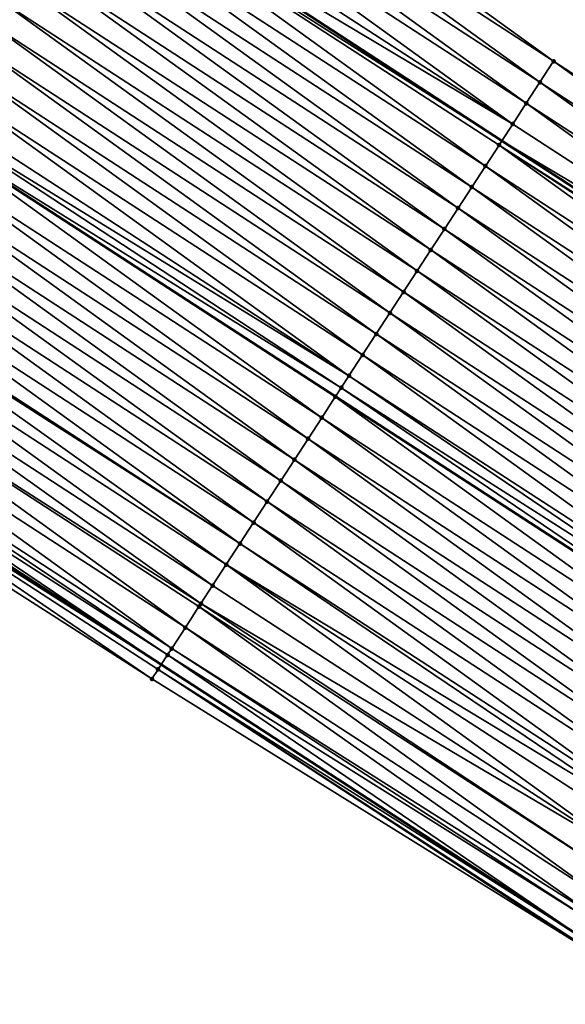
# Model space of a CAD drawing. Header units: feet. Extents: x 2017424 to 2024169, y 808042 to 818730.
# Tile 269 of 329: x 2021731 to 2021752, y 814915 to 814955. Entities that reach past the tile are written whole.
import ezdxf

# ---------------------------------------------------------------- set-up
doc = ezdxf.new("R2010")
doc.units = ezdxf.units.FT
doc.header["$MEASUREMENT"] = 0
for name, color, linetype, lineweight in [('EP_Travel Lane', 172, 'Continuous', 53), ('NB-Road Shots', 141, 'Continuous', 100), ('NB-Road X-Section', 40, 'Continuous', 13), ('STRIPING', 60, 'Continuous', 53)]:
    doc.layers.add(name, color=color, linetype=linetype, lineweight=lineweight)
doc.layers.add('I-77-MM15-17_NB-Surface-BORDER', color=7, linetype='Continuous')
doc.layers.add('I-77-MM15-17_NB-Surface-TIN', color=7, linetype='Continuous')

msp = doc.modelspace()

# ---------------------------------------------------------------- linework, layer by layer
at = {"layer": 'EP_Travel Lane'}
for points in [[(2021582.832072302, 815059.0955359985, 243.9616392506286), (2021599.030006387, 815047.9141946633, 244.4172410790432), (2021615.846685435, 815037.092361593, 244.738032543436), (2021632.660341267, 815026.2724740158, 245.2276006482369), (2021649.444049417, 815015.3863748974, 245.6328222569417), (2021666.188384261, 815004.4595827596, 246.1222507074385), (2021682.93083216, 814993.5340219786, 246.6919908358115), (2021699.67319077, 814982.6085194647, 247.2655303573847), (2021716.415935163, 814971.6827652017, 247.8226491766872), (2021733.158527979, 814960.7571098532, 248.386220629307), (2021749.900246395, 814949.8320251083, 248.9870081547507), (2021766.641807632, 814938.9070429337, 249.5944856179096), (2021783.383765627, 814927.9818018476, 250.1850750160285), (2021800.125270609, 814917.0568563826, 250.7949485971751), (2021816.880822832, 814906.1512384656, 251.4447637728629), (2021833.642137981, 814895.2612604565, 252.1279127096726), (2021850.40309877, 814884.3715126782, 252.8234227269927), (2021867.163695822, 814873.4820012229, 253.5316209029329), (2021883.924481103, 814862.5923674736, 254.2332520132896), (2021900.685677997, 814851.7024662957, 254.9205264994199), (2021917.447460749, 814840.8121844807, 255.587366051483), (2021934.209168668, 814829.9219512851, 256.2568154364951), (2021950.970670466, 814819.0318520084, 256.9334546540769), (2021967.732492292, 814808.1415448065, 257.5989318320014)], [(2021568.657210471, 815038.6342230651, 244.6175538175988), (2021585.467176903, 815027.0171468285, 244.9923675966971), (2021602.204643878, 815016.0722930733, 245.2916457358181), (2021618.939905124, 815005.1288816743, 245.714643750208), (2021635.685867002, 814994.2232422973, 246.0701522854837), (2021652.45550403, 814983.3323883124, 246.500877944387), (2021669.222810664, 814972.4430477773, 247.0306497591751), (2021685.989110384, 814961.5543611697, 247.6032181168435), (2021702.754910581, 814950.6659989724, 248.1970182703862), (2021719.521193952, 814939.7773229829, 248.7702812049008), (2021736.287310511, 814928.8887553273, 249.3506341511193), (2021753.05206261, 814918.0010738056, 249.9889786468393), (2021769.816972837, 814907.1132895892, 250.6206040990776), (2021786.5820769, 814896.2253794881, 251.2439869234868), (2021803.340871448, 814885.3389178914, 251.886172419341), (2021820.10320424, 814874.4482787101, 252.5338270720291), (2021836.863933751, 814863.5586811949, 253.2374042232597), (2021853.625174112, 814852.6687517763, 253.9231614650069), (2021870.385093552, 814841.7796805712, 254.6549955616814), (2021887.146306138, 814830.8897691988, 255.3417227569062), (2021903.907269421, 814820.0000198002, 256.0371455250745), (2021920.669073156, 814809.1097243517, 256.7032531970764), (2021937.431189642, 814798.2192257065, 257.3584516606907), (2021954.191731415, 814787.329750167, 258.0685761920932)]]:
    msp.add_polyline3d(points, dxfattribs=at)
at = {"layer": 'I-77-MM15-17_NB-Surface-BORDER', "color": 3, "linetype": 'Continuous', "lineweight": -3}
for points in [[(2021702.757227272, 814987.3490452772, 247.1013863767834), (2021718.978525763, 814975.6224047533, 247.6986291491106), (2021735.74590773, 814964.7334967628, 248.234547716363), (2021751.966950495, 814953.0070223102, 248.8426605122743), (2021768.732462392, 814942.1193287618, 249.4580583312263), (2021784.953433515, 814930.3929008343, 250.0692145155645), (2021801.173190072, 814918.6672616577, 250.7319945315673)], [(2021786.267550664, 814895.7407346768, 251.2377982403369), (2021769.636382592, 814906.8350176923, 250.6169466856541), (2021752.899820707, 814917.7664903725, 249.9860204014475), (2021735.915804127, 814928.3160854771, 249.3389389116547), (2021719.069988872, 814939.0819336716, 248.7586885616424), (2021702.162160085, 814949.7524004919, 248.1805878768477)]]:
    msp.add_polyline3d(points, dxfattribs=at)
at = {"layer": 'I-77-MM15-17_NB-Surface-TIN', "color": 128, "linetype": 'Continuous', "lineweight": -3}
for points in [[(2021751.966950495, 814953.0070223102, 248.8426605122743), (2021735.74590773, 814964.7334967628, 248.234547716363), (2021735.200605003, 814963.8952572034, 248.2626911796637)], [(2021751.421458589, 814952.1689056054, 248.8788442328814), (2021735.200605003, 814963.8952572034, 248.2626911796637), (2021734.655208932, 814963.0570782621, 248.2948018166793)], [(2021751.421458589, 814952.1689056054, 248.8788442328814), (2021751.966950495, 814953.0070223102, 248.8426605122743), (2021735.200605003, 814963.8952572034, 248.2626911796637)], [(2021750.875917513, 814951.3308208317, 248.917117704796), (2021734.655208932, 814963.0570782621, 248.2948018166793), (2021734.109760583, 814962.218933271, 248.3291343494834)], [(2021750.875917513, 814951.3308208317, 248.917117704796), (2021751.421458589, 814952.1689056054, 248.8788442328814), (2021734.655208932, 814963.0570782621, 248.2948018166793)], [(2021750.330319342, 814950.4927731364, 248.957817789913), (2021734.109760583, 814962.218933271, 248.3291343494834), (2021733.564329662, 814961.3807769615, 248.3627261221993)], [(2021750.330319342, 814950.4927731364, 248.957817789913), (2021750.875917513, 814951.3308208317, 248.917117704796), (2021734.109760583, 814962.218933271, 248.3291343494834)], [(2021750.330319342, 814950.4927731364, 248.957817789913), (2021733.564329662, 814961.3807769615, 248.3627261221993), (2021733.158527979, 814960.7571098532, 248.386220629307)], [(2021749.23956865, 814948.8163883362, 249.0202774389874), (2021733.018946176, 814960.5425898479, 248.3943019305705), (2021732.473551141, 814959.7044102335, 248.4263685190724)], [(2021733.018946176, 814960.5425898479, 248.3943019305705), (2021749.900246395, 814949.8320251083, 248.9870081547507), (2021733.158527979, 814960.7571098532, 248.386220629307)], [(2021749.784807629, 814949.6546692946, 248.9948433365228), (2021749.900246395, 814949.8320251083, 248.9870081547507), (2021733.018946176, 814960.5425898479, 248.3943019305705)], [(2021749.23956865, 814948.8163883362, 249.0202774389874), (2021749.784807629, 814949.6546692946, 248.9948433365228), (2021733.018946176, 814960.5425898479, 248.3943019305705)], [(2021750.330319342, 814950.4927731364, 248.957817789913), (2021733.158527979, 814960.7571098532, 248.386220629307), (2021749.900246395, 814949.8320251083, 248.9870081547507)], [(2021748.694292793, 814947.978131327, 249.0472788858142), (2021732.473551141, 814959.7044102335, 248.4263685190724), (2021731.9281091, 814958.866261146, 248.4604329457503)], [(2021748.694292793, 814947.978131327, 249.0472788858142), (2021749.23956865, 814948.8163883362, 249.0202774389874), (2021732.473551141, 814959.7044102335, 248.4263685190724)], [(2021748.148964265, 814947.1399085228, 249.0765189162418), (2021731.9281091, 814958.866261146, 248.4604329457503), (2021731.382796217, 814958.0280281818, 248.4890080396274)], [(2021748.148964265, 814947.1399085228, 249.0765189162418), (2021748.694292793, 814947.978131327, 249.0472788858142), (2021731.9281091, 814958.866261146, 248.4604329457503)], [(2021747.603717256, 814946.3016327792, 249.1022942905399), (2021731.382796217, 814958.0280281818, 248.4890080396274), (2021730.837446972, 814957.1898188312, 248.5191285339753)], [(2021747.603717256, 814946.3016327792, 249.1022942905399), (2021748.148964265, 814947.1399085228, 249.0765189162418), (2021731.382796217, 814958.0280281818, 248.4890080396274)], [(2021747.058522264, 814945.4633232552, 249.1258588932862), (2021730.837446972, 814957.1898188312, 248.5191285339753), (2021730.292132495, 814956.3515869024, 248.5477713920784)], [(2021747.058522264, 814945.4633232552, 249.1258588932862), (2021747.603717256, 814946.3016327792, 249.1022942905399), (2021730.837446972, 814957.1898188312, 248.5191285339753)], [(2021746.513387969, 814944.6249743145, 249.1468438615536), (2021730.292132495, 814956.3515869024, 248.5477713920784), (2021729.746938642, 814955.5132766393, 248.5712876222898)], [(2021746.513387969, 814944.6249743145, 249.1468438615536), (2021747.058522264, 814945.4633232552, 249.1258588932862), (2021730.292132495, 814956.3515869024, 248.5477713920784)], [(2021745.968304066, 814943.7865926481, 249.1656870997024), (2021729.746938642, 814955.5132766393, 248.5712876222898), (2021729.201786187, 814954.6749394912, 248.5930443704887)], [(2021745.968304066, 814943.7865926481, 249.1656870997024), (2021746.513387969, 814944.6249743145, 249.1468438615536), (2021729.746938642, 814955.5132766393, 248.5712876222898)], [(2021745.423221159, 814942.9482103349, 249.1844879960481), (2021729.201786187, 814954.6749394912, 248.5930443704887), (2021728.656705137, 814953.8365559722, 248.6117663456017)], [(2021745.423221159, 814942.9482103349, 249.1844879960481), (2021745.968304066, 814943.7865926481, 249.1656870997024), (2021729.201786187, 814954.6749394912, 248.5930443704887)], [(2021744.878016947, 814942.1099067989, 249.2084444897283), (2021728.656705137, 814953.8365559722, 248.6117663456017), (2021728.111508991, 814952.9982471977, 248.6353800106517)], [(2021744.878016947, 814942.1099067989, 249.2084444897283), (2021745.423221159, 814942.9482103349, 249.1844879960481), (2021728.656705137, 814953.8365559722, 248.6117663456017)], [(2021744.332876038, 814941.2715621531, 249.2297105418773), (2021728.111508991, 814952.9982471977, 248.6353800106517), (2021727.566288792, 814952.1599540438, 248.6600159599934)], [(2021744.332876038, 814941.2715621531, 249.2297105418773), (2021744.878016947, 814942.1099067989, 249.2084444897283), (2021728.111508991, 814952.9982471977, 248.6353800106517)], [(2021768.186926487, 814941.2812406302, 249.4961120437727), (2021751.966950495, 814953.0070223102, 248.8426605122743), (2021751.421458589, 814952.1689056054, 248.8788442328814)], [(2021768.186926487, 814941.2812406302, 249.4961120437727), (2021768.732462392, 814942.1193287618, 249.4580583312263), (2021751.966950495, 814953.0070223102, 248.8426605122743)], [(2021743.787752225, 814940.4332064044, 249.250249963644), (2021727.566288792, 814952.1599540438, 248.6600159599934), (2021727.021108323, 814951.3216350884, 248.6829633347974)], [(2021743.787752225, 814940.4332064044, 249.250249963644), (2021744.332876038, 814941.2715621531, 249.2297105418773), (2021727.566288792, 814952.1599540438, 248.6600159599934)], [(2021767.641395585, 814940.4431492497, 249.5339531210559), (2021751.421458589, 814952.1689056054, 248.8788442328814), (2021750.875917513, 814951.3308208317, 248.917117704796)], [(2021767.641395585, 814940.4431492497, 249.5339531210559), (2021768.186926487, 814941.2812406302, 249.4961120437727), (2021751.421458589, 814952.1689056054, 248.8788442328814)], [(2021743.787752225, 814940.4332064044, 249.250249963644), (2021727.021108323, 814951.3216350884, 248.6829633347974), (2021726.754752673, 814950.9120018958, 248.6929985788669)], [(2021767.095933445, 814939.6050132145, 249.5688717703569), (2021750.875917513, 814951.3308208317, 248.917117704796), (2021750.330319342, 814950.4927731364, 248.957817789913)], [(2021767.095933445, 814939.6050132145, 249.5688717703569), (2021767.641395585, 814940.4431492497, 249.5339531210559), (2021750.875917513, 814951.3308208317, 248.917117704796)], [(2021743.479489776, 814939.9590560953, 249.2605461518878), (2021726.754752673, 814950.9120018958, 248.6929985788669), (2021726.482310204, 814950.492831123, 248.6998357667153)], [(2021743.479489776, 814939.9590560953, 249.2605461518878), (2021743.787752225, 814940.4332064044, 249.250249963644), (2021726.754752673, 814950.9120018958, 248.6929985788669)], [(2021742.69786277, 814938.7562623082, 249.276106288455), (2021726.476067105, 814950.4832257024, 248.6999924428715), (2021725.931301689, 814949.6446372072, 248.705299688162)], [(2021743.242722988, 814939.5947892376, 249.2667698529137), (2021726.482310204, 814950.492831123, 248.6998357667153), (2021726.476067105, 814950.4832257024, 248.6999924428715)], [(2021742.69786277, 814938.7562623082, 249.276106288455), (2021743.242722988, 814939.5947892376, 249.2667698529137), (2021726.476067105, 814950.4832257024, 248.6999924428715)], [(2021743.479489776, 814939.9590560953, 249.2605461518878), (2021726.482310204, 814950.492831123, 248.6998357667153), (2021743.248966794, 814939.6043953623, 249.2666057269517)], [(2021743.242722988, 814939.5947892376, 249.2667698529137), (2021743.248966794, 814939.6043953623, 249.2666057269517), (2021726.482310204, 814950.492831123, 248.6998357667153)], [(2021767.095933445, 814939.6050132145, 249.5688717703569), (2021750.330319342, 814950.4927731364, 248.957817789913), (2021749.900246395, 814949.8320251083, 248.9870081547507)], [(2021742.152914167, 814937.9177927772, 249.2891991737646), (2021725.931301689, 814949.6446372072, 248.705299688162), (2021725.386451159, 814948.806103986, 248.7142243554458)], [(2021742.152914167, 814937.9177927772, 249.2891991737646), (2021742.69786277, 814938.7562623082, 249.276106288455), (2021725.931301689, 814949.6446372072, 248.705299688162)], [(2021766.005286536, 814937.9285610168, 249.6269205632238), (2021749.784807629, 814949.6546692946, 248.9948433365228), (2021749.23956865, 814948.8163883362, 249.0202774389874)], [(2021749.784807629, 814949.6546692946, 248.9948433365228), (2021766.641807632, 814938.9070429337, 249.5944856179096), (2021749.900246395, 814949.8320251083, 248.9870081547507)], [(2021766.550569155, 814938.7668136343, 249.5996316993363), (2021766.641807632, 814938.9070429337, 249.5944856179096), (2021749.784807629, 814949.6546692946, 248.9948433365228)], [(2021766.005286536, 814937.9285610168, 249.6269205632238), (2021766.550569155, 814938.7668136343, 249.5996316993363), (2021749.784807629, 814949.6546692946, 248.9948433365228)], [(2021767.095933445, 814939.6050132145, 249.5688717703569), (2021749.900246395, 814949.8320251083, 248.9870081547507), (2021766.641807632, 814938.9070429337, 249.5944856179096)], [(2021741.608015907, 814937.0792905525, 249.3001524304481), (2021725.386451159, 814948.806103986, 248.7142243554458), (2021724.841705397, 814947.9675027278, 248.7186963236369)], [(2021741.608015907, 814937.0792905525, 249.3001524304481), (2021742.152914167, 814937.9177927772, 249.2891991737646), (2021725.386451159, 814948.806103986, 248.7142243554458)], [(2021765.45997647, 814937.0903262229, 249.6553759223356), (2021749.23956865, 814948.8163883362, 249.0202774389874), (2021748.694292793, 814947.978131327, 249.0472788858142)], [(2021765.45997647, 814937.0903262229, 249.6553759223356), (2021766.005286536, 814937.9285610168, 249.6269205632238), (2021749.23956865, 814948.8163883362, 249.0202774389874)], [(2021741.063204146, 814936.2407321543, 249.3074293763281), (2021724.841705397, 814947.9675027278, 248.7186963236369), (2021724.296933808, 814947.128918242, 248.724265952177)], [(2021741.063204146, 814936.2407321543, 249.3074293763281), (2021741.608015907, 814937.0792905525, 249.3001524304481), (2021724.841705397, 814947.9675027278, 248.7186963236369)], [(2021764.914641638, 814936.2521075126, 249.6848838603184), (2021748.694292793, 814947.978131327, 249.0472788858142), (2021748.148964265, 814947.1399085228, 249.0765189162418)], [(2021764.914641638, 814936.2521075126, 249.6848838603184), (2021765.45997647, 814937.0903262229, 249.6553759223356), (2021748.694292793, 814947.978131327, 249.0472788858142)], [(2021740.518357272, 814935.402196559, 249.3161986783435), (2021724.296933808, 814947.128918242, 248.724265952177), (2021723.752027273, 814946.2904213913, 248.7355709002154)], [(2021740.518357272, 814935.402196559, 249.3161986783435), (2021741.063204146, 814936.2407321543, 249.3074293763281), (2021724.296933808, 814947.128918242, 248.724265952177)], [(2021764.369403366, 814935.4138260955, 249.7102879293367), (2021748.148964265, 814947.1399085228, 249.0765189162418), (2021747.603717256, 814946.3016327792, 249.1022942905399)], [(2021764.369403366, 814935.4138260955, 249.7102879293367), (2021764.914641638, 814936.2521075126, 249.6848838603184), (2021748.148964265, 814947.1399085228, 249.0765189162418)], [(2021763.824229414, 814934.575502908, 249.7329583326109), (2021747.603717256, 814946.3016327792, 249.1022942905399), (2021747.058522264, 814945.4633232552, 249.1258588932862)], [(2021763.824229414, 814934.575502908, 249.7329583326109), (2021764.369403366, 814935.4138260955, 249.7102879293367), (2021747.603717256, 814946.3016327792, 249.1022942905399)], [(2021739.973395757, 814934.5637354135, 249.329840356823), (2021723.752027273, 814946.2904213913, 248.7355709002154), (2021723.207057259, 814945.4519657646, 248.7495737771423)], [(2021739.973395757, 814934.5637354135, 249.329840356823), (2021740.518357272, 814935.402196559, 249.3161986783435), (2021723.752027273, 814946.2904213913, 248.7355709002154)], [(2021739.42857372, 814933.7251836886, 249.3375540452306), (2021723.207057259, 814945.4519657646, 248.7495737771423), (2021722.662254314, 814944.6134016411, 248.7564760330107)], [(2021739.42857372, 814933.7251836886, 249.3375540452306), (2021739.973395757, 814934.5637354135, 249.329840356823), (2021723.207057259, 814945.4519657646, 248.7495737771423)], [(2021763.279122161, 814933.7371364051, 249.7527939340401), (2021747.058522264, 814945.4633232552, 249.1258588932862), (2021746.513387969, 814944.6249743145, 249.1468438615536)], [(2021763.279122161, 814933.7371364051, 249.7527939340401), (2021763.824229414, 814934.575502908, 249.7329583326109), (2021747.058522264, 814945.4633232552, 249.1258588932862)], [(2021738.883862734, 814932.8865598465, 249.3405480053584), (2021722.596504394, 814944.5121696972, 248.7567411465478), (2021722.117571, 814943.7747598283, 248.7582939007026)], [(2021739.42857372, 814933.7251836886, 249.3375540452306), (2021722.662254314, 814944.6134016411, 248.7564760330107), (2021722.596504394, 814944.5121696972, 248.7567411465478)], [(2021738.883862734, 814932.8865598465, 249.3405480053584), (2021739.42857372, 814933.7251836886, 249.3375540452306), (2021722.596504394, 814944.5121696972, 248.7567411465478)], [(2021762.73404403, 814932.898750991, 249.7713918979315), (2021746.513387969, 814944.6249743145, 249.1468438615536), (2021745.968304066, 814943.7865926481, 249.1656870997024)], [(2021762.73404403, 814932.898750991, 249.7713918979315), (2021763.279122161, 814933.7371364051, 249.7527939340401), (2021746.513387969, 814944.6249743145, 249.1468438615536)], [(2021738.339177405, 814932.0479193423, 249.3424515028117), (2021722.117571, 814943.7747598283, 248.7582939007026), (2021721.572898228, 814942.9361111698, 248.7596637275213)], [(2021738.339177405, 814932.0479193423, 249.3424515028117), (2021738.883862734, 814932.8865598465, 249.3405480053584), (2021722.117571, 814943.7747598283, 248.7582939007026)], [(2021762.188943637, 814932.0603800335, 249.7909359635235), (2021745.968304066, 814943.7865926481, 249.1656870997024), (2021745.423221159, 814942.9482103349, 249.1844879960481)], [(2021762.188943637, 814932.0603800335, 249.7909359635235), (2021762.73404403, 814932.898750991, 249.7713918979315), (2021745.968304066, 814943.7865926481, 249.1656870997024)], [(2021737.871257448, 814931.3274648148, 249.3439305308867), (2021721.572898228, 814942.9361111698, 248.7596637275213), (2021721.028173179, 814942.0974964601, 248.7632553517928)], [(2021737.871257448, 814931.3274648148, 249.3439305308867), (2021738.339177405, 814932.0479193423, 249.3424515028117), (2021721.572898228, 814942.9361111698, 248.7596637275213)], [(2021761.643791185, 814931.222042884, 249.8126926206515), (2021745.423221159, 814942.9482103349, 249.1844879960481), (2021744.878016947, 814942.1099067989, 249.2084444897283)], [(2021761.643791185, 814931.222042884, 249.8126926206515), (2021762.188943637, 814932.0603800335, 249.7909359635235), (2021745.423221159, 814942.9482103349, 249.1844879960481)], [(2021737.24971319, 814930.3706990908, 249.3502347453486), (2021721.028173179, 814942.0974964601, 248.7632553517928), (2021720.483427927, 814941.2588948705, 248.7677056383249)], [(2021737.24971319, 814930.3706990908, 249.3502347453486), (2021737.794492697, 814931.2092784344, 249.3443285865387), (2021721.028173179, 814942.0974964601, 248.7632553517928)], [(2021737.794492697, 814931.2092784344, 249.3443285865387), (2021737.871257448, 814931.3274648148, 249.3439305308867), (2021721.028173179, 814942.0974964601, 248.7632553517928)], [(2021761.098594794, 814930.3837342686, 249.8363166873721), (2021744.878016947, 814942.1099067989, 249.2084444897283), (2021744.332876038, 814941.2715621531, 249.2297105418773)], [(2021761.098594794, 814930.3837342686, 249.8363166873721), (2021761.643791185, 814931.222042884, 249.8126926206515), (2021744.878016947, 814942.1099067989, 249.2084444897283)], [(2021736.704963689, 814929.5321002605, 249.3548656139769), (2021720.483427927, 814941.2588948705, 248.7677056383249), (2021719.938661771, 814940.4203068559, 248.7730443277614)], [(2021736.704963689, 814929.5321002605, 249.3548656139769), (2021737.24971319, 814930.3706990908, 249.3502347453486), (2021720.483427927, 814941.2588948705, 248.7677056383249)], [(2021760.553424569, 814929.5454086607, 249.8588286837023), (2021744.332876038, 814941.2715621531, 249.2297105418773), (2021743.787752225, 814940.4332064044, 249.250249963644)], [(2021760.553424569, 814929.5454086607, 249.8588286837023), (2021761.098594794, 814930.3837342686, 249.8363166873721), (2021744.332876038, 814941.2715621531, 249.2297105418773)], [(2021736.539931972, 814929.2780153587, 249.3556548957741), (2021719.938661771, 814940.4203068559, 248.7730443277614), (2021719.713685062, 814940.073967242, 248.7748454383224)], [(2021736.539931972, 814929.2780153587, 249.3556548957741), (2021736.704963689, 814929.5321002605, 249.3548656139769), (2021719.938661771, 814940.4203068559, 248.7730443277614)], [(2021760.326537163, 814929.1964580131, 249.8670588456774), (2021743.787752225, 814940.4332064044, 249.250249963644), (2021743.479489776, 814939.9590560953, 249.2605461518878)], [(2021760.326537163, 814929.1964580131, 249.8670588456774), (2021760.553424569, 814929.5454086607, 249.8588286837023), (2021743.787752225, 814940.4332064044, 249.250249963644)], [(2021719.713685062, 814940.073967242, 248.7748454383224), (2021719.521193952, 814939.7773229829, 248.7702812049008), (2021736.287310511, 814928.8887553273, 249.3506341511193)], [(2021736.539931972, 814929.2780153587, 249.3556548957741), (2021719.713685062, 814940.073967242, 248.7748454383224), (2021736.287310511, 814928.8887553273, 249.3506341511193)], [(2021719.394157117, 814939.5815490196, 248.7672689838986), (2021736.287310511, 814928.8887553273, 249.3506341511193), (2021719.521193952, 814939.7773229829, 248.7702812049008)], [(2021760.008394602, 814928.7069919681, 249.8753796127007), (2021743.248966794, 814939.6043953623, 249.2666057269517), (2021743.242722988, 814939.5947892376, 249.2667698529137)], [(2021743.479489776, 814939.9590560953, 249.2605461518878), (2021743.248966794, 814939.6043953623, 249.2666057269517), (2021760.014638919, 814928.716598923, 249.875216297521)], [(2021760.008394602, 814928.7069919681, 249.8753796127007), (2021760.014638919, 814928.716598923, 249.875216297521), (2021743.248966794, 814939.6043953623, 249.2666057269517)], [(2021760.326537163, 814929.1964580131, 249.8670588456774), (2021743.479489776, 814939.9590560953, 249.2605461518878), (2021760.014638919, 814928.716598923, 249.875216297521)], [(2021735.915804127, 814928.3160854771, 249.3389389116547), (2021719.394157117, 814939.5815490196, 248.7672689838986), (2021719.069988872, 814939.0819336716, 248.7586885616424)], [(2021736.160482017, 814928.693327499, 249.3481134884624), (2021736.287310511, 814928.8887553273, 249.3506341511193), (2021719.394157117, 814939.5815490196, 248.7672689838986)], [(2021736.160482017, 814928.693327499, 249.3481134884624), (2021719.394157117, 814939.5815490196, 248.7672689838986), (2021735.915804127, 814928.3160854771, 249.3389389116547)], [(2021759.463577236, 814927.86843721, 249.8828947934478), (2021743.242722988, 814939.5947892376, 249.2667698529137), (2021742.69786277, 814938.7562623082, 249.276106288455)], [(2021759.463577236, 814927.86843721, 249.8828947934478), (2021760.008394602, 814928.7069919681, 249.8753796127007), (2021743.242722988, 814939.5947892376, 249.2667698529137)], [(2021758.918595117, 814927.0299894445, 249.8974121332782), (2021742.69786277, 814938.7562623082, 249.276106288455), (2021742.152914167, 814937.9177927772, 249.2891991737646)], [(2021758.918595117, 814927.0299894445, 249.8974121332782), (2021759.463577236, 814927.86843721, 249.8828947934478), (2021742.69786277, 814938.7562623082, 249.276106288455)], [(2021758.373597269, 814926.1915518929, 249.9125979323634), (2021742.152914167, 814937.9177927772, 249.2891991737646), (2021741.608015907, 814937.0792905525, 249.3001524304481)], [(2021758.373597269, 814926.1915518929, 249.9125979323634), (2021758.918595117, 814927.0299894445, 249.8974121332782), (2021742.152914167, 814937.9177927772, 249.2891991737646)], [(2021757.828652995, 814925.3530795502, 249.9255068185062), (2021741.608015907, 814937.0792905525, 249.3001524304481), (2021741.063204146, 814936.2407321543, 249.3074293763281)], [(2021757.828652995, 814925.3530795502, 249.9255068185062), (2021758.373597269, 814926.1915518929, 249.9125979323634), (2021741.608015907, 814937.0792905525, 249.3001524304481)], [(2021757.283675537, 814924.5146287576, 249.9398260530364), (2021741.063204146, 814936.2407321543, 249.3074293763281), (2021740.518357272, 814935.402196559, 249.3161986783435)], [(2021757.283675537, 814924.5146287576, 249.9398260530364), (2021757.828652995, 814925.3530795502, 249.9255068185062), (2021741.063204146, 814936.2407321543, 249.3074293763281)], [(2021756.738652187, 814923.6762077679, 249.9560957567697), (2021740.518357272, 814935.402196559, 249.3161986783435), (2021739.973395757, 814934.5637354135, 249.329840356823)], [(2021756.738652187, 814923.6762077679, 249.9560957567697), (2021757.283675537, 814924.5146287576, 249.9398260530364), (2021740.518357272, 814935.402196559, 249.3161986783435)], [(2021756.193707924, 814922.8377354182, 249.9690041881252), (2021739.973395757, 814934.5637354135, 249.329840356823), (2021739.42857372, 814933.7251836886, 249.3375540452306)], [(2021756.193707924, 814922.8377354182, 249.9690041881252), (2021756.738652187, 814923.6762077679, 249.9560957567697), (2021739.973395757, 814934.5637354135, 249.329840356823)], [(2021755.999525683, 814922.5388604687, 249.9716891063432), (2021739.42857372, 814933.7251836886, 249.3375540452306), (2021738.883862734, 814932.8865598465, 249.3405480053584)], [(2021755.999525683, 814922.5388604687, 249.9716891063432), (2021756.193707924, 814922.8377354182, 249.9690041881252), (2021739.42857372, 814933.7251836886, 249.3375540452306)], [(2021755.104062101, 814921.1606331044, 249.9845059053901), (2021738.883862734, 814932.8865598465, 249.3405480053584), (2021738.339177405, 814932.0479193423, 249.3424515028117)], [(2021755.104062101, 814921.1606331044, 249.9845059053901), (2021755.648903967, 814921.9991719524, 249.9759494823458), (2021738.883862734, 814932.8865598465, 249.3405480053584)], [(2021755.648903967, 814921.9991719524, 249.9759494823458), (2021755.999525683, 814922.5388604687, 249.9716891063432), (2021738.883862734, 814932.8865598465, 249.3405480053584)], [(2021755.104062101, 814921.1606331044, 249.9845059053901), (2021738.339177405, 814932.0479193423, 249.3424515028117), (2021737.871257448, 814931.3274648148, 249.3439305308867)], [(2021754.014540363, 814919.4834502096, 249.9947339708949), (2021737.794492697, 814931.2092784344, 249.3443285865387), (2021737.24971319, 814930.3706990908, 249.3502347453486)], [(2021754.559305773, 814920.3220387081, 249.9894269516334), (2021737.871257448, 814931.3274648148, 249.3439305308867), (2021737.794492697, 814931.2092784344, 249.3443285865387)], [(2021754.014540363, 814919.4834502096, 249.9947339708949), (2021754.559305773, 814920.3220387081, 249.9894269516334), (2021737.794492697, 814931.2092784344, 249.3443285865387)], [(2021754.559305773, 814920.3220387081, 249.9894269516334), (2021755.104062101, 814921.1606331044, 249.9845059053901), (2021737.871257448, 814931.3274648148, 249.3439305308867)], [(2021753.59769453, 814918.8416684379, 249.9967140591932), (2021737.24971319, 814930.3706990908, 249.3502347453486), (2021736.704963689, 814929.5321002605, 249.3548656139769)], [(2021753.59769453, 814918.8416684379, 249.9967140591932), (2021754.014540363, 814919.4834502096, 249.9947339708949), (2021737.24971319, 814930.3706990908, 249.3502347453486)], [(2021753.469861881, 814918.6448052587, 249.9963464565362), (2021736.704963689, 814929.5321002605, 249.3548656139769), (2021736.539931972, 814929.2780153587, 249.3556548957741)], [(2021753.469861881, 814918.6448052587, 249.9963464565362), (2021753.59769453, 814918.8416684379, 249.9967140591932), (2021736.704963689, 814929.5321002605, 249.3548656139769)], [(2021736.539931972, 814929.2780153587, 249.3556548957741), (2021736.287310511, 814928.8887553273, 249.3506341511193), (2021753.05206261, 814918.0010738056, 249.9889786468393)], [(2021753.469861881, 814918.6448052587, 249.9963464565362), (2021736.539931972, 814929.2780153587, 249.3556548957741), (2021753.05206261, 814918.0010738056, 249.9889786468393)], [(2021752.899820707, 814917.7664903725, 249.9860204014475), (2021736.160482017, 814928.693327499, 249.3481134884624), (2021735.915804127, 814928.3160854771, 249.3389389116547)], [(2021736.160482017, 814928.693327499, 249.3481134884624), (2021753.05206261, 814918.0010738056, 249.9889786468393), (2021736.287310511, 814928.8887553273, 249.3506341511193)], [(2021752.925447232, 814917.805988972, 249.986745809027), (2021753.05206261, 814918.0010738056, 249.9889786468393), (2021736.160482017, 814928.693327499, 249.3481134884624)], [(2021752.925447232, 814917.805988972, 249.986745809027), (2021736.160482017, 814928.693327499, 249.3481134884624), (2021752.899820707, 814917.7664903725, 249.9860204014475)]]:
    msp.add_3dface(points, dxfattribs=at)
at = {"layer": 'NB-Road Shots', "lineweight": 100}
for p in [(2021751.966950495, 814953.0070223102, 248.8426605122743), (2021751.421458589, 814952.1689056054, 248.8788442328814), (2021750.875917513, 814951.3308208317, 248.917117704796), (2021750.330319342, 814950.4927731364, 248.957817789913), (2021749.784807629, 814949.6546692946, 248.9948433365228), (2021749.23956865, 814948.8163883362, 249.0202774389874), (2021748.694292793, 814947.978131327, 249.0472788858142), (2021748.148964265, 814947.1399085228, 249.0765189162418), (2021747.603717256, 814946.3016327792, 249.1022942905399), (2021747.058522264, 814945.4633232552, 249.1258588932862), (2021746.513387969, 814944.6249743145, 249.1468438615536), (2021745.968304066, 814943.7865926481, 249.1656870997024), (2021745.423221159, 814942.9482103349, 249.1844879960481), (2021744.878016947, 814942.1099067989, 249.2084444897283), (2021744.332876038, 814941.2715621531, 249.2297105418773), (2021743.787752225, 814940.4332064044, 249.250249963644), (2021743.479489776, 814939.9590560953, 249.2605461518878), (2021743.242722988, 814939.5947892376, 249.2667698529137), (2021742.69786277, 814938.7562623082, 249.276106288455), (2021742.152914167, 814937.9177927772, 249.2891991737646), (2021741.608015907, 814937.0792905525, 249.3001524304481), (2021741.063204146, 814936.2407321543, 249.3074293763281), (2021740.518357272, 814935.402196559, 249.3161986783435), (2021739.973395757, 814934.5637354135, 249.329840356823), (2021739.42857372, 814933.7251836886, 249.3375540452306), (2021738.883862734, 814932.8865598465, 249.3405480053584), (2021738.339177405, 814932.0479193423, 249.3424515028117), (2021737.794492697, 814931.2092784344, 249.3443285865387), (2021737.871257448, 814931.3274648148, 249.3439305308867), (2021737.24971319, 814930.3706990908, 249.3502347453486), (2021736.704963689, 814929.5321002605, 249.3548656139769), (2021736.539931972, 814929.2780153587, 249.3556548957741), (2021736.160482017, 814928.693327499, 249.3481134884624), (2021735.915804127, 814928.3160854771, 249.3389389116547)]:
    msp.add_point(p, dxfattribs=at)
at = {"layer": 'NB-Road X-Section', "extrusion": (0.8383397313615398, -0.5444263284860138, 0.02804403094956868), "elevation": 1251220.105902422, "flags": 128}
msp.add_lwpolyline([(1784605.390319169, -34854.72958185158), (1784604.390319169, -34854.70142731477), (1784603.390319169, -34854.6693040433), (1784602.390319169, -34854.63495800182), (1784601.390319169, -34854.60135301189), (1784600.390319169, -34854.56976477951), (1784599.390319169, -34854.53768557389), (1784598.390319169, -34854.50360774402), (1784597.390319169, -34854.47502140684), (1784596.390319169, -34854.44488906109), (1784595.390319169, -34854.416234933), (1784594.390319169, -34854.39270944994), (1784593.390319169, -34854.37094414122), (1784592.390319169, -34854.35221479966), (1784591.390319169, -34854.32859184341), (1784590.390319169, -34854.30394620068), (1784589.390319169, -34854.28098979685), (1784588.901704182, -34854.27095060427), (1784588.390319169, -34854.26395398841), (1784587.390319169, -34854.2586446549), (1784586.390319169, -34854.24971647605), (1784585.390319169, -34854.24524274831), (1784584.390319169, -34854.2396709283), (1784583.390319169, -34854.22836153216), (1784582.390319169, -34854.21435314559), (1784581.390319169, -34854.20744817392), (1784581.269608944, -34854.20718295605), (1784580.390319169, -34854.20562959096), (1784579.390319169, -34854.20425922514), (1784578.390319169, -34854.20066618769), (1784577.390319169, -34854.19621415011), (1784576.390319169, -34854.1908733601), (1784575.97732323, -34854.18907154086), (1784575.390319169, -34854.19665097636), (1784574.794751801, -34854.20523477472)], dxfattribs=at)
at = {"layer": 'NB-Road X-Section', "extrusion": (0.8383397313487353, -0.5444263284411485, 0.02804403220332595), "elevation": 1251240.10591341, "flags": 128}
msp.add_lwpolyline([(1784604.390280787, -34854.68390199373), (1784603.390280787, -34854.64770403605), (1784602.390280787, -34854.60941550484), (1784601.390280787, -34854.56869940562), (1784600.390280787, -34854.53165929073), (1784599.390280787, -34854.50621518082), (1784598.390280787, -34854.47920310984), (1784597.390280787, -34854.44995157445), (1784596.390280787, -34854.42416605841), (1784595.390280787, -34854.40059218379), (1784594.390280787, -34854.37959895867), (1784593.390280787, -34854.36074830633), (1784592.390280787, -34854.34194001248), (1784591.390280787, -34854.31797409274), (1784590.390280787, -34854.2966996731), (1784589.390280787, -34854.27615216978), (1784588.824733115, -34854.26585193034), (1784588.390280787, -34854.2596257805), (1784587.390280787, -34854.2502856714), (1784586.390280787, -34854.23718763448), (1784585.390280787, -34854.22623006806), (1784584.390280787, -34854.21895025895), (1784583.390280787, -34854.2101775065), (1784582.390280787, -34854.19653046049), (1784581.390280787, -34854.188813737), (1784580.390280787, -34854.18581859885), (1784579.390280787, -34854.18391435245), (1784578.531209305, -34854.18243474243), (1784578.390280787, -34854.18203653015), (1784577.390280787, -34854.17612804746), (1784576.390280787, -34854.17149535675), (1784576.087304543, -34854.1707057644), (1784575.390280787, -34854.17825013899), (1784574.940637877, -34854.1874283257)], dxfattribs=at)
at = {"layer": 'STRIPING'}
msp.add_polyline3d([(2021575.804355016, 815048.9507526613, 244.2670976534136), (2021592.319836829, 815037.5756417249, 244.7068741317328), (2021609.099441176, 815026.6968385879, 245.0331489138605), (2021625.875502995, 815015.8203321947, 245.5576247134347), (2021642.646859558, 815004.9364176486, 245.958115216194), (2021659.415875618, 814994.0464496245, 246.4246053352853), (2021676.183266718, 814983.1575368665, 246.9601578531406), (2021692.949777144, 814972.2691960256, 247.53313987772), (2021709.716154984, 814961.3809412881, 248.1117571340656), (2021726.482310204, 814950.492831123, 248.6998357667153), (2021743.248966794, 814939.6043953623, 249.2666057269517), (2021760.014638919, 814928.716598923, 249.875216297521), (2021776.780669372, 814917.8285697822, 250.4685978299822), (2021793.54623637, 814906.9408416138, 251.0816760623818), (2021810.308339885, 814896.0524061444, 251.7189630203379), (2021827.069980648, 814885.1622165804, 252.3907551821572), (2021843.829790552, 814874.2732165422, 253.1264088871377), (2021860.590809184, 814863.3834311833, 253.8199011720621), (2021877.352458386, 814852.4932361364, 254.4913989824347), (2021894.113893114, 814841.6031804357, 255.1703776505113), (2021910.875709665, 814830.7128766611, 255.8360380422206), (2021927.636674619, 814819.8231261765, 256.5314027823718), (2021944.398523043, 814808.932801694, 257.1959514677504), (2021961.159329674, 814798.0431540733, 257.8968384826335)], dxfattribs=at)

doc.saveas('drawing.dxf')
